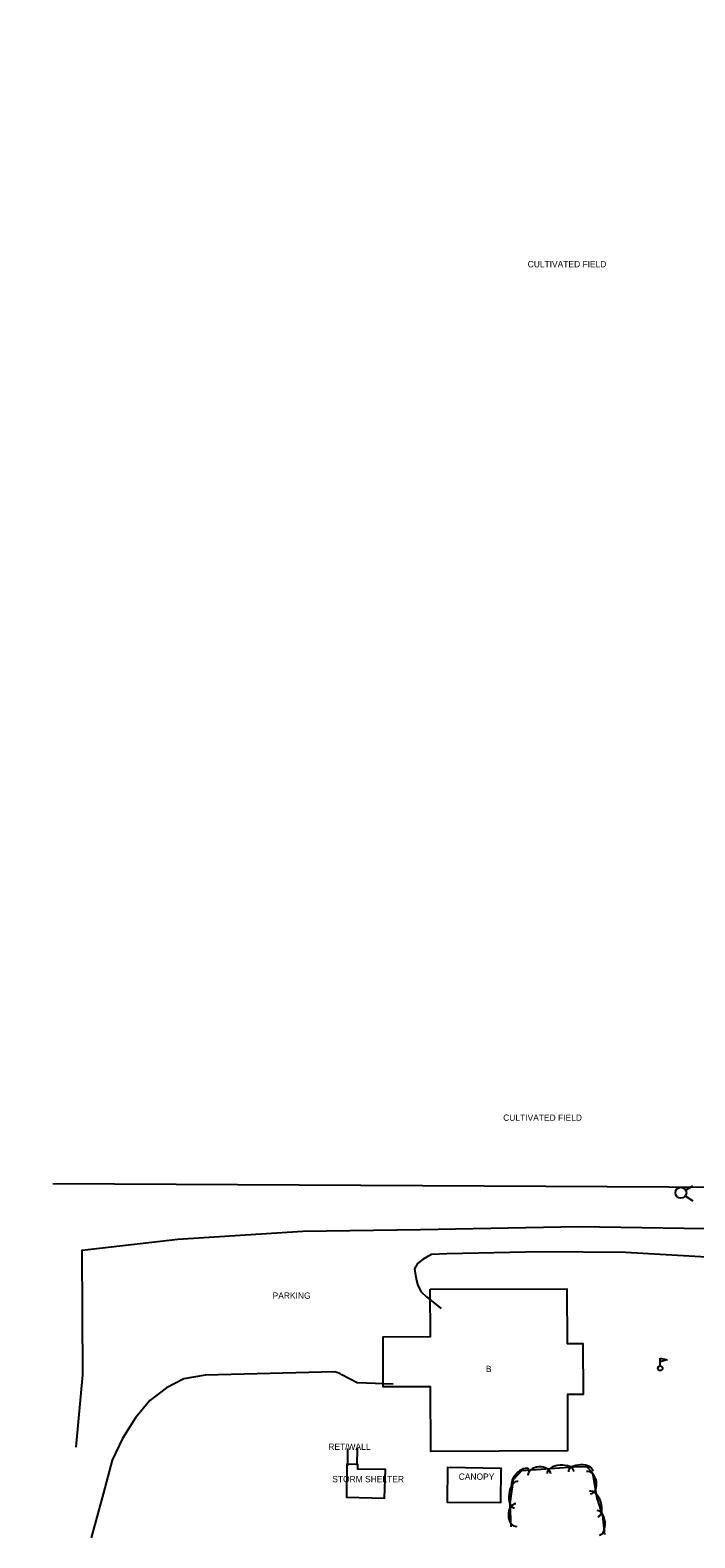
# Model space of a CAD drawing. Extents: x 1802180 to 1804859, y 572524 to 575172.
# Drawn here: x 1802881 to 1803144, y 572588 to 573185 of the extents above; entities that cross this region are included whole.
import ezdxf

# ---------------------------------------------------------------- set-up
doc = ezdxf.new("R2010")
doc.units = 0
for name, color, linetype in [('S_BUILDING', 7, 'Continuous'), ('S_BUILDING_ANNOT', 7, 'Continuous'), ('S_FLAG_POLE', 7, 'Continuous'), ('S_MISC_BOUNDARY', 7, 'Continuous'), ('S_MISC_BOUNDARY_ANNOT', 7, 'Continuous'), ('S_MISC_STRUCTURES', 7, 'Continuous'), ('S_MISC_STRUCTURES_ANNOT', 7, 'Continuous'), ('S_PARKING', 7, 'Continuous'), ('S_PARKING_ANNOT', 7, 'Continuous'), ('S_TREE', 7, 'Continuous'), ('S_WALL', 7, 'Continuous'), ('S_WALL_ANNOT', 7, 'Continuous'), ('S_WATER_UTILITIES', 7, 'Continuous')]:
    doc.layers.add(name, color=color, linetype=linetype)

msp = doc.modelspace()

# ---------------------------------------------------------------- linework, layer by layer
at = {"layer": 'S_BUILDING'}
msp.add_lwpolyline([(1803039.48, 572686.36), (1803093.65, 572686.54), (1803093.72, 572664.81), (1803100, 572664.83), (1803100.07, 572644.7), (1803093.85, 572644.68), (1803093.92, 572622.28), (1803039.73, 572622.11), (1803039.64, 572647.72), (1803020.85, 572647.66), (1803020.79, 572667.51), (1803039.54, 572667.57), (1803039.48, 572686.36)], dxfattribs=at)
at = {"layer": 'S_FLAG_POLE'}
for p, q in [((1803130.65, 572655.94), (1803130.65, 572659.09)), ((1803130.65, 572659.09), (1803133.36, 572658.37)), ((1803133.36, 572658.37), (1803130.65, 572657.64))]:
    msp.add_line(p, q, dxfattribs=at)
msp.add_circle((1803130.65, 572655.02), 0.925, dxfattribs=at)
at = {"layer": 'S_MISC_BOUNDARY'}
msp.add_lwpolyline([(1802880.88, 573735.6), (1803051.71, 573733.48), (1803213.27, 573730.83), (1803216.46, 573532.09), (1803301.63, 573530.07), (1803296.75, 573432.28), (1803274.96, 573355.36), (1803226.68, 573219.53), (1803202.19, 573137.5), (1803157.77, 572977.33), (1803158.5, 572726.69), (1802889.88, 572728.1)], dxfattribs=at)
at = {"layer": 'S_MISC_STRUCTURES'}
for points in [[(1803006.22, 572603.99), (1803021.29, 572603.62), (1803021.71, 572614.96), (1803010.71, 572615.04), (1803010.84, 572616.94), (1803006.46, 572617.05), (1803006.22, 572603.99), (1803006.49, 572604.19)], [(1803067.64, 572615.26), (1803046.28, 572615.66), (1803046.22, 572601.98), (1803067.4, 572601.88), (1803067.64, 572615.26), (1803067.87, 572615.43)]]:
    msp.add_lwpolyline(points, dxfattribs=at)
at = {"layer": 'S_PARKING'}
for points in [[(1802899.18, 572623.75), (1802901.75, 572652.43), (1802901.5, 572701.84), (1802939.4, 572706.25), (1802989.03, 572709.4), (1803035.62, 572710.04), (1803098.19, 572711.21), (1803165.23, 572710.16), (1803174.78, 572710.75), (1803184.16, 572712.16)], [(1803190.52, 572692.78), (1803187.48, 572695.24), (1803175.91, 572697.19), (1803160.53, 572698.37), (1803116.84, 572700.87), (1803083.41, 572701.21), (1803046.01, 572700.34), (1803040.17, 572700.14), (1803039.79, 572700.1), (1803036.64, 572698.32), (1803034.44, 572696.54), (1803033.29, 572694.39), (1803033.44, 572692.66), (1803034.03, 572689.87), (1803034.62, 572687.83), (1803035.82, 572685.36), (1803037.94, 572683.33), (1803043.78, 572678.73)], [(1803024.73, 572648.68), (1803010.52, 572649.22), (1803004.42, 572652.49), (1803003.67, 572652.96), (1803001.66, 572653.63), (1802950.28, 572652.28), (1802941.82, 572650.81), (1802934.94, 572647.34), (1802928.26, 572642.27), (1802922.65, 572635.44), (1802917.49, 572627.18), (1802913.42, 572618.66), (1802909.92, 572605.62), (1802905.01, 572587.84)]]:
    msp.add_lwpolyline(points, dxfattribs=at)
at = {"layer": 'S_TREE'}
msp.add_lwpolyline([(1803071.56, 572592.24), (1803071.18, 572601.39), (1803072.49, 572610.95), (1803075.72, 572614.56), (1803085.2, 572615.22), (1803096.31, 572616.02), (1803101.46, 572616.11), (1803103.78, 572613.62), (1803105.53, 572603.6), (1803107.8, 572596.7), (1803108.52, 572589.11)], dxfattribs=at)
for centre, major_axis, ratio in [((1803075.45, 572611.35), (-3.26, -3.64), 0.540699), ((1803082.7, 572612.86), (-4.52, -0.31), 0.685311), ((1803091.13, 572613.7), (-5.35, -0.39), 0.55008), ((1803099.11, 572614.13), (-4.88, -0.09), 0.540699), ((1803073.62, 572604.92), (-0.73, -5.31), 0.55008), ((1803102.26, 572609.68), (-0.78, 4.46), 0.685311), ((1803104.28, 572601.19), (-1.68, 5.09), 0.55008), ((1803073.55, 572596.86), (0.19, -4.52), 0.685311), ((1803106.13, 572593.79), (-0.46, 4.86), 0.540699)]:
    msp.add_ellipse(centre, major_axis=major_axis, ratio=ratio, start_param=3.141593, end_param=6.283185, dxfattribs=at)
at = {"layer": 'S_WALL'}
for p, q in [((1803006.77, 572616.44), (1803006.8, 572623.27)), ((1803010.5, 572623.35), (1803010.33, 572616.7))]:
    msp.add_line(p, q, dxfattribs=at)
at = {"layer": 'S_WATER_UTILITIES'}
for p, q in [((1803140.59, 572723.33), (1803143.5, 572721.4)), ((1803140.72, 572725.64), (1803143.54, 572727.37))]:
    msp.add_line(p, q, dxfattribs=at)
msp.add_circle((1803138.81, 572724.58), 2.18, dxfattribs=at)

# ---------------------------------------------------------------- texts
at = {"layer": 'S_BUILDING_ANNOT'}
msp.add_text('B', height=2.5, dxfattribs=at).set_placement((1803061.54, 572653.52))
at = {"layer": 'S_MISC_BOUNDARY_ANNOT'}
for p in [(1803078.1, 573091.28), (1803068.4, 572753.08)]:
    msp.add_text('CULTIVATED FIELD', height=2.5, dxfattribs=at).set_placement(p)
at = {"layer": 'S_MISC_STRUCTURES_ANNOT'}
for s, p in [('STORM SHELTER', (1803000.64, 572609.88)), ('CANOPY', (1803050.77, 572610.84))]:
    msp.add_text(s, height=2.5, dxfattribs=at).set_placement(p)
at = {"layer": 'S_PARKING_ANNOT'}
msp.add_text('PARKING', height=2.5, dxfattribs=at).set_placement((1802977, 572682.57))
at = {"layer": 'S_WALL_ANNOT'}
msp.add_text('RET/WALL', height=2.5, dxfattribs=at).set_placement((1802999.08, 572622.71))
msp.add_text('RET/WALL', height=2.5, dxfattribs=at).set_placement((1802999.08, 572622.71))

doc.saveas('drawing.dxf')
